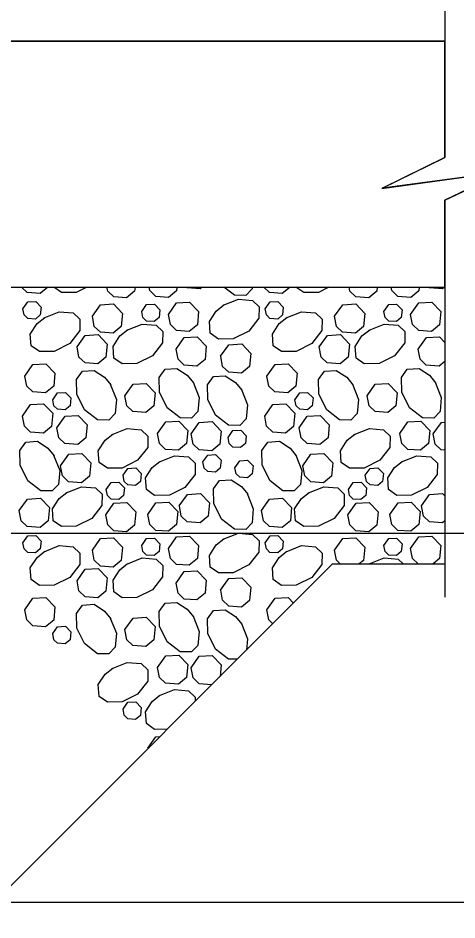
# Model space of a CAD drawing. Extents: x 638079 to 640019, y 297691 to 298879.
# Drawn here: x 639458.2 to 639494.4, y 298729 to 298803.5 of the extents above; entities that cross this region are included whole.
import ezdxf

# ---------------------------------------------------------------- set-up
doc = ezdxf.new("R2010")
doc.units = 0
doc.layers.add('1', color=7, linetype='Continuous')

msp = doc.modelspace()

# ---------------------------------------------------------------- linework, layer by layer
at = {"layer": '1'}
for p, q in [((639493.433, 298805.075), (639493.433, 298791.946)), ((639342.891, 298801.575), (639493.433, 298801.575)), ((639493.433, 298788.428), (639493.433, 298755.653)), ((639438.458, 298781.254), (639493.433, 298781.254)), ((639421.456, 298760.936), (639505.834, 298760.936)), ((639433.38, 298707.596), (639484.178, 298758.394)), ((639484.178, 298758.394), (639493.433, 298758.394)), ((639421.456, 298730.456), (639506.188, 298730.456))]:
    msp.add_line(p, q, dxfattribs=at)
msp.add_lwpolyline([(639488.261, 298789.413), (639493.433, 298791.946), (639493.433, 298801.575), (639342.891, 298801.575), (639342.891, 298799.67), (639341.94, 298799.67), (639341.94, 298760.936), (639418.14, 298760.936), (639438.458, 298781.254), (639493.433, 298781.254), (639493.433, 298788.428), (639498.394, 298790.783)], close=True, dxfattribs=at)
for points in [[(639493.433, 298791.946), (639488.248, 298789.409), (639498.397, 298790.789), (639493.433, 298788.428)], [(639460.68, 298781.254), (639460.039, 298780.721), (639458.979, 298780.798), (639458.509, 298781.254)], [(639463.892, 298781.254), (639463.019, 298780.817), (639461.805, 298780.796), (639461.16, 298781.254)], [(639467.87, 298781.254), (639467.836, 298780.918), (639467.173, 298780.366), (639466.113, 298780.443), (639465.615, 298780.927), (639465.551, 298781.254)], [(639471.334, 298781.254), (639471.305, 298780.957), (639470.642, 298780.406), (639469.582, 298780.483), (639469.083, 298780.966), (639469.027, 298781.254)], [(639473.426, 298781.254), (639473.249, 298781.107), (639472.189, 298781.184), (639472.117, 298781.254)], [(639477.548, 298781.254), (639477.536, 298781.11), (639477.014, 298780.561), (639476.076, 298780.579), (639475.213, 298781.254)], [(639480.668, 298781.254), (639480.028, 298780.721), (639478.968, 298780.798), (639478.497, 298781.254)], [(639483.881, 298781.254), (639483.007, 298780.817), (639481.793, 298780.796), (639481.148, 298781.254)], [(639487.858, 298781.254), (639487.825, 298780.918), (639487.162, 298780.366), (639486.102, 298780.443), (639485.603, 298780.927), (639485.54, 298781.254)], [(639491.323, 298781.254), (639491.293, 298780.957), (639490.63, 298780.406), (639489.57, 298780.483), (639489.072, 298780.966), (639489.016, 298781.254)], [(639493.414, 298781.254), (639493.237, 298781.107), (639492.178, 298781.184), (639492.106, 298781.254)], [(639458.625, 298779.456), (639459.028, 298780.03), (639459.672, 298780.067), (639460.12, 298779.603), (639460.055, 298778.952), (639459.657, 298778.621), (639459.021, 298778.667), (639458.722, 298778.958), (639458.625, 298779.456)], [(639464.35, 298778.842), (639465.022, 298779.799), (639466.095, 298779.86), (639466.842, 298779.086), (639466.734, 298778.002), (639466.071, 298777.451), (639465.011, 298777.528), (639464.512, 298778.011), (639464.35, 298778.842)], [(639468.429, 298779.236), (639468.832, 298779.809), (639469.476, 298779.846), (639469.924, 298779.382), (639469.859, 298778.732), (639469.462, 298778.401), (639468.825, 298778.447), (639468.526, 298778.737), (639468.429, 298779.235)], [(639470.632, 298778.988), (639471.304, 298779.944), (639472.378, 298780.005), (639473.124, 298779.232), (639473.016, 298778.148), (639472.353, 298777.596), (639471.293, 298777.673), (639470.794, 298778.156), (639470.633, 298778.988)], [(639475.143, 298779.752), (639476.401, 298780.251), (639477.556, 298780.151), (639478.105, 298779.629), (639478.088, 298778.692), (639477.255, 298777.626), (639475.967, 298776.982), (639474.753, 298776.961), (639474.07, 298777.447), (639474.005, 298778.413), (639474.559, 298779.278), (639475.194, 298779.785)], [(639478.613, 298779.456), (639479.017, 298780.03), (639479.661, 298780.067), (639480.108, 298779.603), (639480.044, 298778.952), (639479.646, 298778.621), (639479.01, 298778.667), (639478.711, 298778.958), (639478.614, 298779.456)], [(639484.338, 298778.842), (639485.011, 298779.799), (639486.084, 298779.86), (639486.83, 298779.086), (639486.722, 298778.002), (639486.059, 298777.451), (639484.999, 298777.528), (639484.501, 298778.011), (639484.339, 298778.842)], [(639488.417, 298779.236), (639488.821, 298779.809), (639489.465, 298779.846), (639489.913, 298779.382), (639489.848, 298778.732), (639489.45, 298778.401), (639488.814, 298778.447), (639488.515, 298778.737), (639488.418, 298779.235)], [(639490.621, 298778.988), (639491.293, 298779.944), (639492.366, 298780.005), (639493.112, 298779.232), (639493.004, 298778.148), (639492.341, 298777.596), (639491.282, 298777.673), (639490.783, 298778.156), (639490.621, 298778.988)], [(639460.367, 298778.72), (639461.624, 298779.218), (639462.78, 298779.119), (639463.329, 298778.597), (639463.311, 298777.659), (639462.478, 298776.594), (639461.19, 298775.95), (639459.976, 298775.929), (639459.293, 298776.414), (639459.228, 298777.381), (639459.783, 298778.246), (639460.418, 298778.752)], [(639480.355, 298778.72), (639481.613, 298779.218), (639482.768, 298779.119), (639483.317, 298778.597), (639483.3, 298777.659), (639482.466, 298776.594), (639481.179, 298775.95), (639479.965, 298775.929), (639479.282, 298776.414), (639479.217, 298777.381), (639479.771, 298778.246), (639480.406, 298778.752)], [(639467.199, 298777.703), (639468.457, 298778.202), (639469.612, 298778.102), (639470.161, 298777.58), (639470.144, 298776.642), (639469.31, 298775.577), (639468.022, 298774.933), (639466.809, 298774.912), (639466.125, 298775.397), (639466.061, 298776.364), (639466.615, 298777.229), (639467.25, 298777.735)], [(639487.188, 298777.703), (639488.445, 298778.202), (639489.601, 298778.102), (639490.15, 298777.58), (639490.132, 298776.642), (639489.299, 298775.577), (639488.011, 298774.933), (639486.797, 298774.912), (639486.114, 298775.397), (639486.049, 298776.364), (639486.604, 298777.229), (639487.239, 298777.735)], [(639463.085, 298776.312), (639463.757, 298777.269), (639464.83, 298777.33), (639465.577, 298776.556), (639465.469, 298775.472), (639464.806, 298774.921), (639463.746, 298774.998), (639463.247, 298775.481), (639463.085, 298776.312)], [(639471.265, 298776.125), (639471.937, 298777.081), (639473.01, 298777.142), (639473.756, 298776.369), (639473.648, 298775.285), (639472.985, 298774.733), (639471.926, 298774.81), (639471.427, 298775.293), (639471.265, 298776.125)], [(639483.073, 298776.312), (639483.746, 298777.269), (639484.819, 298777.33), (639485.565, 298776.556), (639485.457, 298775.472), (639484.794, 298774.921), (639483.734, 298774.998), (639483.236, 298775.481), (639483.074, 298776.312)], [(639491.253, 298776.125), (639491.925, 298777.081), (639492.999, 298777.142), (639493.433, 298776.691)], [(639474.94, 298775.539), (639475.612, 298776.495), (639476.686, 298776.557), (639477.432, 298775.783), (639477.324, 298774.699), (639476.661, 298774.147), (639475.601, 298774.224), (639475.103, 298774.708), (639474.941, 298775.539)], [(639493.433, 298775.115), (639492.974, 298774.733), (639491.914, 298774.81), (639491.416, 298775.293), (639491.254, 298776.125)], [(639458.774, 298773.913), (639459.446, 298774.869), (639460.519, 298774.93), (639461.266, 298774.157), (639461.158, 298773.073), (639460.495, 298772.521), (639459.435, 298772.598), (639458.936, 298773.082), (639458.774, 298773.913)], [(639465.831, 298773.238), (639466.33, 298771.98), (639466.23, 298770.825), (639465.708, 298770.275), (639464.77, 298770.293), (639463.705, 298771.126), (639463.061, 298772.414), (639463.04, 298773.628), (639463.525, 298774.311), (639464.492, 298774.376), (639465.357, 298773.822), (639465.863, 298773.187)], [(639472.664, 298773.4), (639473.162, 298772.143), (639473.062, 298770.987), (639472.54, 298770.438), (639471.603, 298770.456), (639470.538, 298771.289), (639469.894, 298772.577), (639469.872, 298773.791), (639470.358, 298774.474), (639471.325, 298774.539), (639472.189, 298773.985), (639472.696, 298773.35)], [(639478.762, 298773.913), (639479.435, 298774.869), (639480.508, 298774.93), (639481.254, 298774.157), (639481.146, 298773.073), (639480.483, 298772.521), (639479.423, 298772.598), (639478.925, 298773.082), (639478.763, 298773.913)], [(639485.819, 298773.238), (639486.318, 298771.98), (639486.218, 298770.825), (639485.696, 298770.275), (639484.759, 298770.293), (639483.694, 298771.126), (639483.05, 298772.414), (639483.028, 298773.628), (639483.514, 298774.311), (639484.481, 298774.376), (639485.345, 298773.822), (639485.852, 298773.187)], [(639492.652, 298773.4), (639493.151, 298772.143), (639493.051, 298770.987), (639492.529, 298770.438), (639491.591, 298770.456), (639490.526, 298771.289), (639489.882, 298772.577), (639489.861, 298773.791), (639490.346, 298774.474), (639491.313, 298774.539), (639492.178, 298773.985), (639492.684, 298773.35)], [(639476.649, 298772.79), (639477.148, 298771.533), (639477.048, 298770.377), (639476.526, 298769.828), (639475.589, 298769.846), (639474.523, 298770.679), (639473.88, 298771.967), (639473.858, 298773.181), (639474.344, 298773.864), (639475.31, 298773.929), (639476.175, 298773.375), (639476.682, 298772.74)], [(639467.039, 298772.286), (639467.711, 298773.243), (639468.784, 298773.304), (639469.531, 298772.53), (639469.423, 298771.446), (639468.76, 298770.895), (639467.7, 298770.971), (639467.201, 298771.455), (639467.039, 298772.286)], [(639487.027, 298772.286), (639487.699, 298773.243), (639488.773, 298773.304), (639489.519, 298772.53), (639489.411, 298771.446), (639488.748, 298770.895), (639487.688, 298770.971), (639487.19, 298771.455), (639487.028, 298772.286)], [(639461.084, 298771.953), (639461.487, 298772.527), (639462.131, 298772.564), (639462.579, 298772.1), (639462.514, 298771.449), (639462.116, 298771.118), (639461.48, 298771.165), (639461.181, 298771.455), (639461.084, 298771.953)], [(639481.072, 298771.953), (639481.476, 298772.527), (639482.12, 298772.564), (639482.567, 298772.1), (639482.503, 298771.449), (639482.105, 298771.118), (639481.469, 298771.165), (639481.17, 298771.455), (639481.073, 298771.953)], [(639458.586, 298770.592), (639459.258, 298771.548), (639460.331, 298771.61), (639461.077, 298770.836), (639460.969, 298769.752), (639460.306, 298769.2), (639459.246, 298769.277), (639458.748, 298769.761), (639458.586, 298770.592)], [(639478.574, 298770.592), (639479.246, 298771.548), (639480.32, 298771.61), (639481.066, 298770.836), (639480.958, 298769.752), (639480.295, 298769.2), (639479.235, 298769.277), (639478.736, 298769.761), (639478.575, 298770.592)], [(639461.426, 298769.643), (639462.099, 298770.599), (639463.172, 298770.66), (639463.918, 298769.887), (639463.81, 298768.802), (639463.147, 298768.251), (639462.087, 298768.328), (639461.589, 298768.811), (639461.427, 298769.642)], [(639481.415, 298769.643), (639482.087, 298770.599), (639483.16, 298770.66), (639483.907, 298769.887), (639483.799, 298768.802), (639483.136, 298768.251), (639482.076, 298768.328), (639481.577, 298768.811), (639481.415, 298769.642)], [(639469.729, 298769.169), (639470.401, 298770.125), (639471.475, 298770.186), (639472.221, 298769.413), (639472.113, 298768.329), (639471.45, 298767.777), (639470.39, 298767.854), (639469.892, 298768.337), (639469.73, 298769.168)], [(639472.495, 298769.128), (639473.167, 298770.084), (639474.24, 298770.146), (639474.987, 298769.372), (639474.879, 298768.288), (639474.215, 298767.736), (639473.156, 298767.813), (639472.657, 298768.297), (639472.495, 298769.128)], [(639489.718, 298769.169), (639490.39, 298770.125), (639491.463, 298770.186), (639492.209, 298769.413), (639492.101, 298768.329), (639491.438, 298767.777), (639490.379, 298767.854), (639489.88, 298768.337), (639489.718, 298769.168)], [(639492.483, 298769.128), (639493.155, 298770.084), (639493.433, 298770.1)], [(639465.979, 298769.081), (639467.237, 298769.58), (639468.392, 298769.48), (639468.941, 298768.958), (639468.924, 298768.02), (639468.09, 298766.955), (639466.802, 298766.311), (639465.589, 298766.29), (639464.905, 298766.775), (639464.841, 298767.742), (639465.395, 298768.607), (639466.03, 298769.113)], [(639475.554, 298768.833), (639475.957, 298769.406), (639476.601, 298769.443), (639477.049, 298768.979), (639476.984, 298768.329), (639476.586, 298767.998), (639475.95, 298768.044), (639475.651, 298768.334), (639475.554, 298768.832)], [(639485.968, 298769.081), (639487.225, 298769.58), (639488.381, 298769.48), (639488.93, 298768.958), (639488.912, 298768.02), (639488.079, 298766.955), (639486.791, 298766.311), (639485.577, 298766.29), (639484.894, 298766.775), (639484.829, 298767.742), (639485.384, 298768.607), (639486.018, 298769.113)], [(639461.154, 298767.381), (639461.653, 298766.124), (639461.553, 298764.968), (639461.031, 298764.419), (639460.093, 298764.437), (639459.028, 298765.27), (639458.384, 298766.558), (639458.363, 298767.772), (639458.848, 298768.455), (639459.815, 298768.52), (639460.68, 298767.965), (639461.186, 298767.33)], [(639481.142, 298767.381), (639481.641, 298766.124), (639481.541, 298764.968), (639481.019, 298764.419), (639480.082, 298764.437), (639479.016, 298765.27), (639478.373, 298766.558), (639478.351, 298767.772), (639478.837, 298768.455), (639479.804, 298768.52), (639480.668, 298767.965), (639481.175, 298767.33)], [(639493.433, 298767.792), (639493.144, 298767.813), (639492.646, 298768.297), (639492.484, 298769.128)], [(639461.725, 298766.496), (639462.398, 298767.453), (639463.471, 298767.514), (639464.217, 298766.74), (639464.109, 298765.656), (639463.446, 298765.105), (639462.386, 298765.181), (639461.888, 298765.665), (639461.726, 298766.496)], [(639469.881, 298766.835), (639471.139, 298767.333), (639472.294, 298767.233), (639472.843, 298766.711), (639472.826, 298765.774), (639471.992, 298764.708), (639470.704, 298764.065), (639469.491, 298764.043), (639468.807, 298764.529), (639468.743, 298765.496), (639469.297, 298766.36), (639469.932, 298766.867)], [(639473.473, 298766.815), (639473.876, 298767.389), (639474.52, 298767.426), (639474.968, 298766.961), (639474.903, 298766.311), (639474.505, 298765.98), (639473.869, 298766.026), (639473.57, 298766.316), (639473.473, 298766.815)], [(639476.121, 298766.342), (639476.524, 298766.916), (639477.168, 298766.953), (639477.616, 298766.488), (639477.551, 298765.838), (639477.154, 298765.507), (639476.518, 298765.553), (639476.218, 298765.843), (639476.121, 298766.342)], [(639481.714, 298766.496), (639482.386, 298767.453), (639483.46, 298767.514), (639484.206, 298766.74), (639484.098, 298765.656), (639483.435, 298765.105), (639482.375, 298765.181), (639481.876, 298765.665), (639481.714, 298766.496)], [(639489.869, 298766.835), (639491.127, 298767.333), (639492.282, 298767.233), (639492.832, 298766.711), (639492.814, 298765.774), (639491.981, 298764.708), (639490.693, 298764.065), (639489.479, 298764.043), (639488.796, 298764.529), (639488.731, 298765.496), (639489.285, 298766.36), (639489.92, 298766.867)], [(639466.884, 298765.712), (639467.288, 298766.286), (639467.932, 298766.322), (639468.379, 298765.858), (639468.315, 298765.208), (639467.917, 298764.877), (639467.281, 298764.923), (639466.982, 298765.213), (639466.885, 298765.712)], [(639486.873, 298765.712), (639487.276, 298766.286), (639487.92, 298766.322), (639488.368, 298765.858), (639488.303, 298765.208), (639487.905, 298764.877), (639487.269, 298764.923), (639486.97, 298765.213), (639486.873, 298765.712)], [(639462.195, 298764.273), (639463.453, 298764.771), (639464.608, 298764.671), (639465.157, 298764.149), (639465.14, 298763.212), (639464.306, 298762.147), (639463.019, 298761.503), (639461.805, 298761.481), (639461.122, 298761.967), (639461.057, 298762.934), (639461.611, 298763.798), (639462.246, 298764.305)], [(639465.497, 298764.545), (639465.901, 298765.119), (639466.545, 298765.156), (639466.992, 298764.692), (639466.928, 298764.041), (639466.53, 298763.71), (639465.894, 298763.756), (639465.595, 298764.046), (639465.498, 298764.545)], [(639477.137, 298764.209), (639477.636, 298762.951), (639477.536, 298761.796), (639477.014, 298761.247), (639476.076, 298761.264), (639475.011, 298762.098), (639474.367, 298763.386), (639474.346, 298764.599), (639474.831, 298765.283), (639475.798, 298765.347), (639476.663, 298764.793), (639477.169, 298764.158)], [(639482.184, 298764.273), (639483.442, 298764.771), (639484.597, 298764.671), (639485.146, 298764.149), (639485.128, 298763.212), (639484.295, 298762.147), (639483.007, 298761.503), (639481.793, 298761.481), (639481.11, 298761.967), (639481.045, 298762.934), (639481.6, 298763.798), (639482.235, 298764.305)], [(639485.486, 298764.545), (639485.889, 298765.119), (639486.533, 298765.156), (639486.981, 298764.692), (639486.916, 298764.041), (639486.518, 298763.71), (639485.882, 298763.756), (639485.583, 298764.046), (639485.486, 298764.545)], [(639471.528, 298763.184), (639472.2, 298764.141), (639473.274, 298764.202), (639474.02, 298763.428), (639473.912, 298762.344), (639473.249, 298761.793), (639472.189, 298761.87), (639471.691, 298762.353), (639471.529, 298763.184)], [(639491.517, 298763.184), (639492.189, 298764.141), (639493.262, 298764.202), (639493.433, 298764.025)], [(639458.318, 298762.798), (639458.991, 298763.755), (639460.064, 298763.816), (639460.81, 298763.042), (639460.702, 298761.958), (639460.039, 298761.407), (639458.979, 298761.483), (639458.481, 298761.967), (639458.319, 298762.798)], [(639465.452, 298762.444), (639466.125, 298763.4), (639467.198, 298763.461), (639467.944, 298762.688), (639467.836, 298761.603), (639467.173, 298761.052), (639466.113, 298761.129), (639465.615, 298761.612), (639465.453, 298762.443)], [(639468.921, 298762.483), (639469.593, 298763.439), (639470.667, 298763.501), (639471.413, 298762.727), (639471.305, 298761.643), (639470.642, 298761.091), (639469.582, 298761.168), (639469.083, 298761.652), (639468.922, 298762.483)], [(639478.307, 298762.798), (639478.979, 298763.755), (639480.053, 298763.816), (639480.799, 298763.042), (639480.691, 298761.958), (639480.028, 298761.407), (639478.968, 298761.483), (639478.469, 298761.967), (639478.308, 298762.798)], [(639485.441, 298762.444), (639486.113, 298763.4), (639487.187, 298763.461), (639487.933, 298762.688), (639487.825, 298761.603), (639487.162, 298761.052), (639486.102, 298761.129), (639485.603, 298761.612), (639485.442, 298762.443)], [(639488.909, 298762.483), (639489.582, 298763.439), (639490.655, 298763.501), (639491.401, 298762.727), (639491.293, 298761.643), (639490.63, 298761.091), (639489.57, 298761.168), (639489.072, 298761.652), (639488.91, 298762.483)], [(639493.433, 298761.956), (639493.237, 298761.793), (639492.178, 298761.87), (639491.679, 298762.353), (639491.517, 298763.184)], [(639458.625, 298760.142), (639459.028, 298760.716), (639459.672, 298760.752), (639460.12, 298760.288), (639460.055, 298759.638), (639459.657, 298759.307), (639459.021, 298759.353), (639458.722, 298759.643), (639458.625, 298760.142)], [(639464.35, 298759.528), (639465.022, 298760.484), (639466.095, 298760.546), (639466.842, 298759.772), (639466.734, 298758.688), (639466.071, 298758.136), (639465.011, 298758.213), (639464.512, 298758.697), (639464.35, 298759.528)], [(639468.429, 298759.921), (639468.832, 298760.495), (639469.476, 298760.532), (639469.924, 298760.067), (639469.859, 298759.417), (639469.462, 298759.086), (639468.825, 298759.132), (639468.526, 298759.422), (639468.429, 298759.921)], [(639470.632, 298759.673), (639471.304, 298760.63), (639472.378, 298760.691), (639473.124, 298759.917), (639473.016, 298758.833), (639472.353, 298758.282), (639471.293, 298758.358), (639470.794, 298758.842), (639470.633, 298759.673)], [(639475.143, 298760.438), (639476.401, 298760.936), (639477.556, 298760.837), (639478.105, 298760.315), (639478.088, 298759.377), (639477.255, 298758.312), (639475.967, 298757.668), (639474.753, 298757.647), (639474.07, 298758.132), (639474.005, 298759.099), (639474.559, 298759.964), (639475.194, 298760.47)], [(639478.613, 298760.142), (639479.017, 298760.716), (639479.661, 298760.752), (639480.108, 298760.288), (639480.044, 298759.638), (639479.646, 298759.307), (639479.01, 298759.353), (639478.711, 298759.643), (639478.614, 298760.142)], [(639484.338, 298759.528), (639485.011, 298760.484), (639486.084, 298760.546), (639486.83, 298759.772), (639486.722, 298758.688), (639486.369, 298758.394)], [(639488.417, 298759.921), (639488.821, 298760.495), (639489.465, 298760.532), (639489.913, 298760.067), (639489.848, 298759.417), (639489.45, 298759.086), (639488.814, 298759.132), (639488.515, 298759.422), (639488.418, 298759.921)], [(639490.621, 298759.673), (639491.293, 298760.63), (639492.366, 298760.691), (639493.112, 298759.917), (639493.004, 298758.833), (639492.476, 298758.394)], [(639460.367, 298759.405), (639461.624, 298759.904), (639462.78, 298759.804), (639463.329, 298759.282), (639463.311, 298758.345), (639462.478, 298757.279), (639461.19, 298756.635), (639459.976, 298756.614), (639459.293, 298757.1), (639459.228, 298758.066), (639459.783, 298758.931), (639460.418, 298759.438)], [(639480.355, 298759.405), (639481.613, 298759.904), (639482.768, 298759.804), (639483.317, 298759.282), (639483.3, 298758.345), (639482.466, 298757.279), (639481.179, 298756.635), (639479.965, 298756.614), (639479.282, 298757.1), (639479.217, 298758.066), (639479.771, 298758.931), (639480.406, 298759.438)], [(639484.813, 298758.394), (639484.501, 298758.697), (639484.339, 298759.528)], [(639491.245, 298758.394), (639490.783, 298758.842), (639490.621, 298759.673)], [(639467.199, 298758.389), (639468.457, 298758.887), (639469.612, 298758.787), (639470.161, 298758.265), (639470.144, 298757.328), (639469.31, 298756.263), (639468.022, 298755.619), (639466.809, 298755.597), (639466.125, 298756.083), (639466.061, 298757.05), (639466.615, 298757.914), (639467.25, 298758.421)], [(639487.202, 298758.394), (639488.445, 298758.887), (639489.601, 298758.787), (639490.014, 298758.394)], [(639463.085, 298756.998), (639463.757, 298757.954), (639464.83, 298758.016), (639465.577, 298757.242), (639465.469, 298756.158), (639464.806, 298755.606), (639463.746, 298755.683), (639463.247, 298756.167), (639463.085, 298756.998)], [(639487.205, 298758.394), (639487.239, 298758.421)], [(639471.265, 298756.81), (639471.937, 298757.767), (639473.01, 298757.828), (639473.756, 298757.054), (639473.648, 298755.97), (639472.985, 298755.419), (639471.926, 298755.495), (639471.427, 298755.979), (639471.265, 298756.81)], [(639474.94, 298756.225), (639475.612, 298757.181), (639476.686, 298757.242), (639477.432, 298756.469), (639477.324, 298755.385), (639476.661, 298754.833), (639475.601, 298754.91), (639475.103, 298755.393), (639474.941, 298756.224)], [(639458.774, 298754.598), (639459.446, 298755.555), (639460.519, 298755.616), (639461.266, 298754.842), (639461.158, 298753.758), (639460.495, 298753.207), (639459.435, 298753.283), (639458.936, 298753.767), (639458.774, 298754.598)], [(639465.831, 298753.923), (639466.33, 298752.666), (639466.23, 298751.51), (639465.708, 298750.961), (639464.77, 298750.979), (639463.705, 298751.812), (639463.061, 298753.1), (639463.04, 298754.314), (639463.525, 298754.997), (639464.492, 298755.061), (639465.357, 298754.507), (639465.863, 298753.872)], [(639472.664, 298754.086), (639473.162, 298752.828), (639473.062, 298751.673), (639472.54, 298751.124), (639471.603, 298751.141), (639470.538, 298751.975), (639469.894, 298753.263), (639469.872, 298754.476), (639470.358, 298755.16), (639471.325, 298755.224), (639472.189, 298754.67), (639472.696, 298754.035)], [(639478.762, 298754.598), (639479.435, 298755.555), (639480.508, 298755.616), (639480.946, 298755.162)], [(639476.301, 298750.518), (639475.589, 298750.531), (639474.523, 298751.365), (639473.88, 298752.653), (639473.858, 298753.866), (639474.344, 298754.55), (639475.31, 298754.614), (639476.175, 298754.06), (639476.682, 298753.425)], [(639479.242, 298753.459), (639478.925, 298753.767), (639478.763, 298754.598)], [(639467.039, 298752.972), (639467.711, 298753.928), (639468.784, 298753.989), (639469.531, 298753.216), (639469.423, 298752.132), (639468.76, 298751.58), (639467.7, 298751.657), (639467.201, 298752.14), (639467.039, 298752.972)], [(639461.084, 298752.639), (639461.487, 298753.213), (639462.131, 298753.25), (639462.579, 298752.785), (639462.514, 298752.135), (639462.116, 298751.804), (639461.48, 298751.85), (639461.181, 298752.14), (639461.084, 298752.639)], [(639476.649, 298753.476), (639477.148, 298752.218), (639477.067, 298751.284)], [(639469.729, 298749.854), (639470.401, 298750.811), (639471.475, 298750.872), (639472.221, 298750.098), (639472.113, 298749.014), (639471.45, 298748.463), (639470.39, 298748.539), (639469.892, 298749.023), (639469.73, 298749.854)], [(639472.495, 298749.813), (639473.167, 298750.77), (639474.24, 298750.831), (639474.987, 298750.057), (639474.892, 298749.109)], [(639465.979, 298749.767), (639467.237, 298750.265), (639468.392, 298750.165), (639468.941, 298749.643), (639468.924, 298748.706), (639468.09, 298747.641), (639466.802, 298746.997), (639465.589, 298746.975), (639464.905, 298747.461), (639464.841, 298748.428), (639465.395, 298749.292), (639466.03, 298749.799)], [(639474.206, 298748.422), (639473.156, 298748.499), (639472.657, 298748.982), (639472.495, 298749.813)], [(639470.531, 298744.747), (639469.491, 298744.729), (639468.807, 298745.214), (639468.743, 298746.181), (639469.297, 298747.046), (639469.932, 298747.552)], [(639469.881, 298747.52), (639471.139, 298748.019), (639472.294, 298747.919), (639472.843, 298747.397), (639472.837, 298747.053)], [(639466.884, 298746.397), (639467.288, 298746.971), (639467.932, 298747.008), (639468.379, 298746.544), (639468.315, 298745.893), (639467.917, 298745.562), (639467.281, 298745.608), (639466.982, 298745.898), (639466.885, 298746.397)], [(639468.921, 298743.169), (639469.593, 298744.125), (639469.927, 298744.144)], [(639468.927, 298743.143), (639468.922, 298743.168)]]:
    msp.add_lwpolyline(points, dxfattribs=at)

doc.saveas('drawing.dxf')
